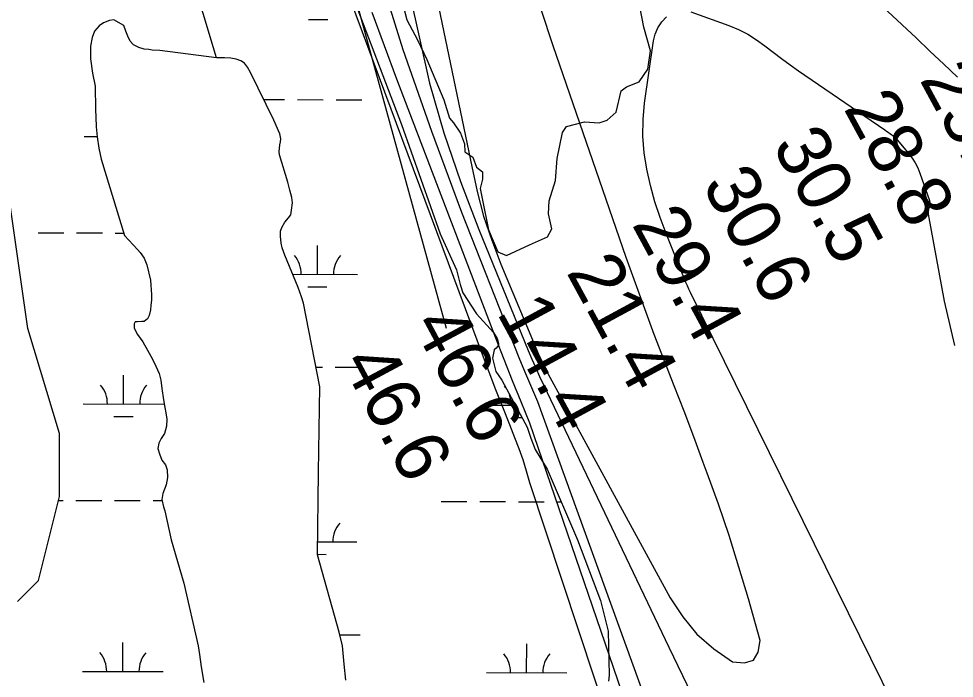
# Model space of a CAD drawing. Extents: x 3161615 to 3199515, y 867541 to 892976.
# Drawn here: x 3178692 to 3179855, y 884225 to 885045 of the extents above; entities that cross this region are included whole.
import ezdxf

# ---------------------------------------------------------------- set-up
doc = ezdxf.new("R2010")
doc.units = 0
for name, color, linetype in [('V-LEVE-TOET', 7, 'Continuous'), ('V-RIVR-EDGE', 7, 'Continuous'), ('V-RIVR-RANG', 7, 'Continuous'), ('V-RRAP-DIKE', 7, 'Continuous'), ('V-SITE-VEGE', 7, 'Continuous'), ('V-TOPO-DPTH', 7, 'Continuous'), ('V-TOPO-MAJR', 7, 'Continuous'), ('V-TOPO-MINR', 7, 'Continuous'), ('V-TOPO-SHOR', 7, 'Continuous'), ('V-WETL-SWMP', 7, 'Continuous')]:
    doc.layers.add(name, color=color, linetype=linetype)

msp = doc.modelspace()

# ---------------------------------------------------------------- linework, layer by layer
at = {"layer": 'V-LEVE-TOET'}
msp.add_lwpolyline([(3179786.7, 885905.8), (3179008.7, 885442), (3178979.5, 885548.4), (3179008.7, 885442), (3179223.2, 884660.7)], dxfattribs=at)
at = {"layer": 'V-RIVR-EDGE'}
msp.add_lwpolyline([(3179168.3, 885068.2), (3179174.4, 885043.9), (3179187.7, 885019.1), (3179199.1, 884994.7), (3179220.4, 884944.6), (3179227.5, 884921.7), (3179232.3, 884915.9), (3179241.3, 884903), (3179246.1, 884889.7), (3179246.5, 884879.7), (3179256.5, 884873), (3179260.8, 884860.6), (3179268.4, 884854.8), (3179268.4, 884845.7), (3179265.5, 884834.3), (3179268.3, 884819.5), (3179275.8, 884782.8), (3179287.7, 884755.6), (3179298.2, 884750.8), (3179326.8, 884764.1), (3179349.3, 884774), (3179354.5, 884784), (3179350.3, 884802.6), (3179351.3, 884818.8), (3179359, 884844.1), (3179361.4, 884871.7), (3179367.7, 884903.7), (3179373, 884911.3), (3179395.4, 884917), (3179413.5, 884916), (3179423.5, 884919.3), (3179434.5, 884929.3), (3179440.8, 884955.5), (3179447.5, 884960.7), (3179463.2, 884966.9), (3179473.8, 884982.6), (3179477.2, 885005.5), (3179469.1, 885035), (3179463.5, 885062.7)], dxfattribs=at)
at = {"layer": 'V-RRAP-DIKE'}
msp.add_lwpolyline([(3179786.7, 885905.8), (3179008.7, 885442), (3178979.5, 885548.4), (3179008.7, 885442), (3179223.2, 884660.7)], dxfattribs=at)
at = {"layer": 'V-SITE-VEGE'}
for points in [[(3179113.4, 885056.4), (3179167.8, 884913.9), (3179215.9, 884777.7), (3179236.2, 884733), (3179240.9, 884714.8), (3179244, 884704.6), (3179261.1, 884678.2), (3179282.1, 884655.3), (3179286.5, 884647.5), (3179288.2, 884641.6), (3179288.2, 884639.3), (3179285.5, 884635.8), (3179283, 884633.6), (3179280.7, 884623.4), (3179285.1, 884606.5), (3179292.3, 884595.8), (3179323.8, 884537.4), (3179328.5, 884523.7), (3179333.9, 884509.8), (3179348.9, 884485.3)], [(3178830.5, 885017.4), (3178827.6, 885023.7), (3178825.3, 885029.8), (3178822.9, 885037), (3178810.1, 885043.8), (3178805, 885043.1), (3178797.3, 885040.3), (3178792.1, 885036.6), (3178786.3, 885029.7), (3178783.2, 885022.2), (3178781.2, 885011.3), (3178781.2, 884995.4), (3178783.9, 884977.5), (3178787.2, 884961.5), (3178787.5, 884932.6), (3178787.8, 884923.1), (3178788.5, 884910.7), (3178789.5, 884898.4), (3178791.7, 884884.4), (3178794.5, 884870.8), (3178823.7, 884775.8), (3178839.6, 884758.2), (3178843.1, 884754.8), (3178848.1, 884747.4), (3178851.5, 884739.2), (3178855.9, 884720.3), (3178856.9, 884702), (3178856.9, 884695.3), (3178856.4, 884689.3), (3178855.9, 884683.5), (3178854.1, 884676.4), (3178852, 884672.1), (3178848, 884669), (3178845.1, 884668.7), (3178839.8, 884668.4), (3178836.9, 884668.3), (3178835.4, 884666.1), (3178835.7, 884660.5), (3178839.6, 884652.7), (3178846.2, 884643.5), (3178852.3, 884633.1), (3178858.4, 884622.1), (3178862.5, 884613.4), (3178866.5, 884604), (3178868.8, 884596), (3178870.1, 884585.4), (3178872.1, 884571.4), (3178873.7, 884562), (3178875.1, 884555.1), (3178876.1, 884547.5), (3178875.8, 884538.7), (3178873.3, 884529.3), (3178869.3, 884523.1), (3178866.3, 884517.5), (3178864.9, 884510.7), (3178866.9, 884504.2), (3178870.1, 884496.3), (3178874.4, 884490.4), (3178876.4, 884484.4), (3178876.9, 884474.6), (3178875.3, 884465.5), (3178871.3, 884454.9), (3178869.9, 884447.6), (3178871.9, 884438.4), (3178873.6, 884433.4), (3178881.5, 884397.2), (3178897.4, 884343.4), (3178915.2, 884265.6), (3178916.6, 884254.7), (3178919, 884239.3), (3178922.2, 884219.8)], [(3179098.6, 884222.7), (3179096.5, 884242.5), (3179094.3, 884265.4), (3179090.3, 884282.4), (3179063.3, 884378.8), (3179064.7, 884481.5), (3179066.1, 884587.7), (3179045.9, 884691.4), (3179043.7, 884699.3), (3179039.4, 884711.1), (3179022.7, 884751.2), (3179019.4, 884760.3), (3179018.1, 884766.4), (3179017.5, 884774.9), (3179017.5, 884781.3), (3179018.9, 884785.7), (3179022.8, 884792.4), (3179027.3, 884797.7), (3179030.2, 884801.4), (3179031.2, 884807.1), (3179032.2, 884816.2), (3179031.3, 884823), (3179029.2, 884832.1), (3179026.4, 884842.2), (3179016.1, 884876.2), (3179015.7, 884879.7), (3179016.5, 884888.6), (3179017.3, 884892.1), (3179017.9, 884896.1), (3179016.7, 884902.2), (3179009.3, 884919.2), (3178980.3, 884978.4), (3178976.3, 884985.1), (3178972.5, 884989.9), (3178968.1, 884993), (3178962.5, 884995.1), (3178955.6, 884996.4), (3178948, 884996.8), (3178937.8, 884996.7), (3178867.5, 885005.7), (3178857.9, 885006.4), (3178853.9, 885007.1), (3178848, 885007.6), (3178841.2, 885009.5), (3178834.7, 885013), (3178830.5, 885017.4)], [(3179348.9, 884485.3), (3179386.5, 884397.4), (3179415, 884321.8), (3179424.6, 884283.5), (3179426, 884228.8), (3179424.9, 884221.5)]]:
    msp.add_lwpolyline(points, dxfattribs=at)
at = {"layer": 'V-TOPO-DPTH'}
for points in [[(3179132, 885452.9), (3179255, 884861.4), (3179261.8, 884830.4), (3179269.9, 884799.9), (3179280, 884769.9), (3179291.2, 884740.3), (3179338.1, 884628.3), (3179340.8, 884622.2), (3179343.5, 884616.2), (3179346.5, 884610.2), (3179349.6, 884604.3), (3179501.8, 884325), (3179517.3, 884301.4), (3179535, 884280), (3179556, 884261.7), (3179579.2, 884245.6), (3179594, 884244.2), (3179605.3, 884247.4), (3179611.2, 884257.5), (3179613.4, 884272.2), (3179598.9, 884323.9), (3179587.2, 884363.3), (3179574.9, 884402.6), (3179561.7, 884441.5), (3179547.8, 884480.1), (3179542.9, 884493.3), (3179531, 884525.2), (3179518.9, 884557.1), (3179506.6, 884588.9), (3179494.3, 884620.7), (3179482, 884652.5), (3179470.1, 884684.4), (3179458.5, 884716.5), (3179447.1, 884748.6), (3179356.2, 885011.5), (3179326.3, 885102.3)], [(3179858.8, 884972.5), (3179841.8, 884988.9), (3179824.6, 885005.2), (3179807.4, 885021.5), (3179731.1, 885092.7)]]:
    msp.add_lwpolyline(points, dxfattribs=at)
at = {"layer": 'V-TOPO-MAJR'}
msp.add_lwpolyline([(3179131.1, 885053.4), (3179161.5, 884970.8), (3179284.5, 884648.5), (3179294.8, 884621.9), (3179305.3, 884595.5), (3179316, 884569.1), (3179327, 884542.8), (3179545.4, 883903.7), (3179556.3, 883878.2), (3179567.4, 883852.7), (3179578.5, 883827.3), (3179811.1, 883189.1)], dxfattribs=at)
at = {"layer": 'V-TOPO-MINR'}
for points in [[(3179091.8, 885461.7), (3179202.6, 884965.1), (3179220.4, 884903.6), (3179241.1, 884843), (3179263.9, 884783.1), (3179325.4, 884632.9), (3179329.9, 884622.1), (3179334.6, 884611.3), (3179339.4, 884600.6), (3179344.4, 884590), (3179500.2, 884263.7), (3179528, 884205.2), (3179555.7, 884146.7), (3179583.4, 884088.1), (3179610.9, 884029.5), (3179640.5, 883966.3), (3179653.2, 883939.2), (3179665.8, 883912.2), (3179678.3, 883885.1), (3179690.8, 883857.9), (3179846.8, 883426.7)], [(3179132, 885452.9), (3179255, 884861.4), (3179261.8, 884830.4), (3179269.9, 884799.9), (3179280, 884769.9), (3179291.2, 884740.3), (3179338.1, 884628.3), (3179340.8, 884622.2), (3179343.5, 884616.2), (3179346.5, 884610.2), (3179349.6, 884604.3), (3179501.8, 884325), (3179517.3, 884301.4), (3179535, 884280), (3179556, 884261.7), (3179579.2, 884245.6), (3179594, 884244.2), (3179605.3, 884247.4), (3179611.2, 884257.5), (3179613.4, 884272.2), (3179598.9, 884323.9), (3179587.2, 884363.3), (3179574.9, 884402.6), (3179561.7, 884441.5), (3179547.8, 884480.1), (3179542.9, 884493.3), (3179531, 884525.2), (3179518.9, 884557.1), (3179506.6, 884588.9), (3179494.3, 884620.7), (3179482, 884652.5), (3179470.1, 884684.4), (3179458.5, 884716.5), (3179447.1, 884748.6), (3179356.2, 885011.5), (3179326.3, 885102.3)], [(3179054.2, 885203.1), (3179268.1, 884628.2), (3179276.3, 884606.3), (3179284.7, 884584.4), (3179293.2, 884562.5), (3179301.9, 884540.8), (3179308.3, 884524.7), (3179313.6, 884510.9), (3179318.5, 884497), (3179322.9, 884482.9), (3179326.9, 884468.7), (3179529.2, 883857.4), (3179534.1, 883846), (3179539, 883834.5), (3179544, 883823.1), (3179549, 883811.7), (3179553.9, 883800.6), (3179556.3, 883794.7), (3179558.4, 883788.7), (3179560.1, 883782.6), (3179762.2, 883203.1)], [(3179137.5, 885109.7), (3179169.5, 885007), (3179204.9, 884905.4), (3179242.5, 884804.6), (3179307.3, 884639.8), (3179314.4, 884622), (3179321.7, 884604.3), (3179329.2, 884586.7), (3179336.8, 884569.2), (3179554.6, 883966.9), (3179559.5, 883954.1), (3179586.6, 883891), (3179591, 883880.9), (3179595.4, 883870.7), (3179599.8, 883860.6), (3179828.1, 883264.9)], [(3179731.1, 885092.7), (3179807.4, 885021.5), (3179824.6, 885005.2), (3179841.8, 884988.9), (3179858.8, 884972.5)], [(3179527.5, 885053.8), (3179574.7, 885036.8), (3179586.6, 885031.8), (3179598.1, 885026.1), (3179609, 885019.2), (3179619.5, 885011.7), (3179629.8, 885003.6), (3179640.1, 884995.7), (3179650.7, 884988.1), (3179661.3, 884980.6), (3179768.6, 884907), (3179770.7, 884905.6), (3179772.8, 884904.1), (3179774.8, 884902.7), (3179776.8, 884901.2), (3179778.8, 884899.6), (3179780.7, 884898), (3179782.5, 884896.2), (3179784.1, 884894.3), (3179798.2, 884877.5), (3179802.5, 884871.9), (3179806.2, 884866), (3179809.4, 884859.8), (3179812, 884853.3), (3179824, 884819.1), (3179824.5, 884817), (3179824.3, 884812.8), (3179822.8, 884808.6), (3179822.2, 884804.3), (3179822.4, 884802.1), (3179842.4, 884694.2), (3179855.1, 884638.8)], [(3179482.8, 884817.8), (3179477.3, 884837.9), (3179472.5, 884858.2), (3179469.3, 884878.7), (3179467.6, 884899.2), (3179468, 884919.9), (3179469.9, 884940.5), (3179481, 885017.8), (3179483.2, 885026.3), (3179486.4, 885034.2), (3179491.2, 885041.3), (3179497, 885047.8)], [(3179979.2, 883766.2), (3179880.1, 883982.1), (3179869.6, 884005), (3179858.9, 884027.8), (3179848.2, 884050.6), (3179837.4, 884073.4), (3179826.6, 884096.1), (3179815.6, 884118.8), (3179804.6, 884141.4), (3179793.5, 884164), (3179527, 884705), (3179525, 884709.1), (3179523.1, 884713.2), (3179521.3, 884717.3), (3179519.6, 884721.5), (3179496.7, 884778.4), (3179489.4, 884798), (3179482.8, 884817.8)]]:
    msp.add_lwpolyline(points, dxfattribs=at)
at = {"layer": 'V-TOPO-SHOR'}
for points in [[(3178937.8, 884996.7), (3178841.1, 885319.5), (3178784.2, 885579.1), (3178727.1, 885781.1), (3178684.5, 886011.8), (3178656.3, 886271.4), (3178585.1, 886574.3), (3178513.9, 886906), (3178471.4, 887165.6), (3178400, 887410.8), (3178256.7, 887713.9), (3178184.9, 887800.6), (3178141.8, 887858.4), (3178055.6, 887945.1), (3178012.4, 887988.5), (3177998.2, 888046.2)], [(3178830.5, 885017.4), (3178827.6, 885023.7), (3178825.3, 885029.8), (3178822.9, 885037), (3178810.1, 885043.8), (3178805, 885043.1), (3178797.3, 885040.3), (3178792.1, 885036.6), (3178786.3, 885029.7), (3178783.2, 885022.2), (3178781.2, 885011.3), (3178781.2, 884995.4), (3178783.9, 884977.5), (3178787.2, 884961.5), (3178787.5, 884932.6), (3178787.8, 884923.1), (3178788.5, 884910.7), (3178789.5, 884898.4), (3178791.7, 884884.4), (3178794.5, 884870.8), (3178823.7, 884775.8), (3178839.6, 884758.2), (3178843.1, 884754.8), (3178848.1, 884747.4), (3178851.5, 884739.2), (3178855.9, 884720.3), (3178856.9, 884702), (3178856.9, 884695.3), (3178856.4, 884689.3), (3178855.9, 884683.5), (3178854.1, 884676.4), (3178852, 884672.1), (3178848, 884669), (3178845.1, 884668.7), (3178839.8, 884668.4), (3178836.9, 884668.3), (3178835.4, 884666.1), (3178835.7, 884660.5), (3178839.6, 884652.7), (3178846.2, 884643.5), (3178852.3, 884633.1), (3178858.4, 884622.1), (3178862.5, 884613.4), (3178866.5, 884604), (3178868.8, 884596), (3178870.1, 884585.4), (3178872.1, 884571.4), (3178873.7, 884562), (3178875.1, 884555.1), (3178876.1, 884547.5), (3178875.8, 884538.7), (3178873.3, 884529.3), (3178869.3, 884523.1), (3178866.3, 884517.5), (3178864.9, 884510.7), (3178866.9, 884504.3), (3178870.1, 884496.3), (3178874.4, 884490.4), (3178876.4, 884484.4), (3178876.9, 884474.6), (3178875.3, 884465.5), (3178871.3, 884454.9), (3178869.9, 884447.6), (3178871.9, 884438.4), (3178873.6, 884433.4), (3178881.5, 884397.2), (3178897.4, 884343.4), (3178915.2, 884265.6), (3178916.6, 884254.7), (3178919, 884239.3), (3178922.2, 884219.8)], [(3179098.6, 884222.7), (3179096.5, 884242.5), (3179094.3, 884265.4), (3179090.3, 884282.4), (3179063.3, 884378.8), (3179064.7, 884481.5), (3179066.1, 884587.7), (3179045.9, 884691.4), (3179043.7, 884699.3), (3179039.4, 884711.1), (3179022.7, 884751.2), (3179019.4, 884760.3), (3179018.1, 884766.4), (3179017.5, 884774.9), (3179017.5, 884781.3), (3179018.9, 884785.7), (3179022.8, 884792.4), (3179027.3, 884797.7), (3179030.2, 884801.4), (3179031.2, 884807.1), (3179032.2, 884816.2), (3179031.3, 884823), (3179029.2, 884832.1), (3179026.4, 884842.2), (3179016.1, 884876.2), (3179015.7, 884879.7), (3179016.5, 884888.6), (3179017.3, 884892.1), (3179017.9, 884896.1), (3179016.7, 884902.2), (3179009.3, 884919.2), (3178980.3, 884978.4), (3178976.3, 884985.1), (3178972.5, 884989.9), (3178968.1, 884993), (3178962.5, 884995.1), (3178955.6, 884996.4), (3178948, 884996.8), (3178937.8, 884996.7), (3178867.5, 885005.7), (3178857.9, 885006.4), (3178853.9, 885007.1), (3178848, 885007.6), (3178841.2, 885009.5), (3178834.7, 885013), (3178830.5, 885017.4)]]:
    msp.add_lwpolyline(points, dxfattribs=at)
at = {"layer": 'V-WETL-SWMP'}
for p, q in [((3179052.1, 885044.6), (3179076.1, 885044.6)), ((3178996.7, 884944.8), (3179022.5, 884944.7)), ((3179038.5, 884944.7), (3179070.5, 884944.6)), ((3179086.5, 884944.6), (3179118.5, 884944.5)), ((3178773.3, 884899), (3178789.4, 884898.9)), ((3178716.1, 884779.1), (3178748.1, 884779)), ((3178764.1, 884778.9), (3178796.1, 884778.9)), ((3178812.1, 884778.8), (3178822.8, 884778.8)), ((3179063.3, 884727.4), (3179063.4, 884763.4)), ((3179032.6, 884727.5), (3179113.3, 884727.2)), ((3179051.2, 884712), (3179075.2, 884711.9)), ((3179061.4, 884611.9), (3179069.5, 884611.9)), ((3179085.5, 884611.9), (3179117.5, 884611.8)), ((3178822.3, 884566.2), (3178822.4, 884602.2)), ((3178772.3, 884566.3), (3178872.3, 884566)), ((3179274.2, 884564.9), (3179309, 884564.8)), ((3178810.3, 884550.8), (3178834.3, 884550.7)), ((3179312.2, 884549.4), (3179317.3, 884549.4)), ((3178741.4, 884446.3), (3178747.2, 884446.3)), ((3178763.2, 884446.3), (3178795.2, 884446.2)), ((3178811.2, 884446.1), (3178843.2, 884446)), ((3178859.2, 884446), (3178870.3, 884446)), ((3179217.1, 884445), (3179249.1, 884444.9)), ((3179265.1, 884444.9), (3179297.1, 884444.8)), ((3179313.1, 884444.7), (3179345.1, 884444.7)), ((3179361.1, 884444.6), (3179366.3, 884444.6)), ((3179063.5, 884394.7), (3179112.3, 884394.6)), ((3179063.3, 884379.3), (3179074.3, 884379.2)), ((3179091, 884279.2), (3179116.6, 884279.1)), ((3178821.4, 884233.5), (3178821.5, 884269.5)), ((3179323.3, 884232.1), (3179323.4, 884268.1)), ((3178771.4, 884233.6), (3178871.4, 884233.4)), ((3179273.3, 884232.3), (3179373.3, 884232))]:
    msp.add_line(p, q, dxfattribs=at)
for points in [[(3178690.4, 884320.5), (3178716.5, 884346.6), (3178742.6, 884451.1), (3178742.6, 884529.5), (3178703.4, 884660.1), (3178677.3, 884843), (3178664.3, 884986.7), (3178664.3, 885130.4), (3178690.4, 885234.9), (3178729.5, 885391.7), (3178729.5, 885600.7), (3178677.3, 885757.5), (3178585.9, 885979.6), (3178507.5, 886175.5), (3178481.4, 886319.2), (3178468.4, 886449.8)], [(3179113.4, 885056.4), (3179167.8, 884913.9), (3179215.9, 884777.7), (3179236.2, 884733), (3179240.9, 884714.8), (3179244, 884704.6), (3179261.1, 884678.2), (3179282.1, 884655.3), (3179286.5, 884647.5), (3179288.2, 884641.6), (3179288.2, 884639.3), (3179285.5, 884635.8), (3179283, 884633.6), (3179280.7, 884623.4), (3179285.1, 884606.5), (3179292.3, 884595.8), (3179323.8, 884537.4), (3179328.5, 884523.7), (3179333.9, 884509.8), (3179348.9, 884485.3), (3179386.5, 884397.4), (3179415, 884321.8), (3179424.6, 884283.5), (3179426, 884228.8), (3179424.9, 884221.5)], [(3178830.5, 885017.4), (3178827.6, 885023.7), (3178825.3, 885029.8), (3178822.9, 885037), (3178810.1, 885043.8), (3178805, 885043.1), (3178797.3, 885040.3), (3178792.1, 885036.6), (3178786.3, 885029.7), (3178783.2, 885022.2), (3178781.2, 885011.3), (3178781.2, 884995.4), (3178783.9, 884977.5), (3178787.2, 884961.5), (3178787.5, 884932.6), (3178787.8, 884923.1), (3178788.5, 884910.7), (3178789.5, 884898.4), (3178791.7, 884884.4), (3178794.5, 884870.8), (3178823.7, 884775.8), (3178839.6, 884758.2), (3178843.1, 884754.8), (3178848.1, 884747.4), (3178851.5, 884739.2), (3178855.9, 884720.3), (3178856.9, 884702), (3178856.9, 884695.3), (3178856.4, 884689.3), (3178855.9, 884683.5), (3178854.1, 884676.4), (3178852, 884672.1), (3178848, 884669), (3178845.1, 884668.7), (3178839.8, 884668.4), (3178836.9, 884668.3), (3178835.4, 884666.1), (3178835.7, 884660.5), (3178839.6, 884652.7), (3178846.2, 884643.5), (3178852.3, 884633.1), (3178858.4, 884622.1), (3178862.5, 884613.4), (3178866.5, 884604), (3178868.8, 884596), (3178870.1, 884585.4), (3178872.1, 884571.4), (3178873.7, 884562), (3178875.1, 884555.1), (3178876.1, 884547.5), (3178875.8, 884538.7), (3178873.3, 884529.3), (3178869.3, 884523.1), (3178866.3, 884517.5), (3178864.9, 884510.7), (3178866.9, 884504.3), (3178870.1, 884496.3), (3178874.4, 884490.4), (3178876.4, 884484.4), (3178876.9, 884474.6), (3178875.3, 884465.5), (3178871.3, 884454.9), (3178869.9, 884447.6), (3178871.9, 884438.4), (3178873.6, 884433.4), (3178881.5, 884397.2), (3178897.4, 884343.4), (3178915.2, 884265.6), (3178916.6, 884254.7), (3178919, 884239.3), (3178922.2, 884219.8)], [(3179098.6, 884222.7), (3179096.5, 884242.5), (3179094.3, 884265.4), (3179090.3, 884282.4), (3179063.3, 884378.8), (3179064.7, 884481.5), (3179066.1, 884587.7), (3179045.9, 884691.4), (3179043.7, 884699.3), (3179039.4, 884711.1), (3179022.7, 884751.2), (3179019.4, 884760.3), (3179018.1, 884766.4), (3179017.5, 884774.9), (3179017.5, 884781.3), (3179018.9, 884785.7), (3179022.8, 884792.4), (3179027.3, 884797.7), (3179030.2, 884801.4), (3179031.2, 884807.1), (3179032.2, 884816.2), (3179031.3, 884823), (3179029.2, 884832.1), (3179026.4, 884842.2), (3179016.1, 884876.2), (3179015.7, 884879.7), (3179016.5, 884888.6), (3179017.3, 884892.1), (3179017.9, 884896.1), (3179016.7, 884902.2), (3179009.3, 884919.2), (3178980.3, 884978.4), (3178976.3, 884985.1), (3178972.5, 884989.9), (3178968.1, 884993), (3178962.5, 884995.1), (3178955.6, 884996.4), (3178948, 884996.8), (3178937.8, 884996.7), (3178867.5, 885005.7), (3178857.9, 885006.4), (3178853.9, 885007.1), (3178848, 885007.6), (3178841.2, 885009.5), (3178834.7, 885013), (3178830.5, 885017.4)]]:
    msp.add_lwpolyline(points, dxfattribs=at)
for centre, start, end in [((3179008, 884728), 359.0699, 40.6135), ((3179118.5, 884727.7), 139.0699, 180.6135), ((3178767.1, 884566.8), 359.0699, 40.6135), ((3178877.6, 884566.5), 139.0699, 180.6135), ((3179269, 884565.4), 36.2134, 40.6135), ((3179269, 884565.4), 359.0699, 20.4473), ((3179117.6, 884395), 139.0699, 180.6135), ((3178766.2, 884234.1), 359.0699, 40.6135), ((3178876.7, 884233.8), 139.0699, 180.6135), ((3179268.1, 884232.7), 359.0699, 40.6135), ((3179378.6, 884232.4), 139.0699, 180.6135)]:
    msp.add_arc(centre, 35.2, start, end, dxfattribs=at)

# ---------------------------------------------------------------- texts
at = {"layer": 'V-RIVR-RANG'}
for s, rotation, p in [('25.1', 298.4617, (3179810.9, 884969.9)), ('28.8', 298.4617, (3179716.5, 884934.2)), ('30.5', 298.4617, (3179627.8, 884888)), ('30.6', 298.4617, (3179540.6, 884839.1)), ('29.4', 298.4617, (3179453.4, 884790)), ('21.4', 298.4617, (3179372, 884730.4)), ('14.4', 298.4617, (3179285.5, 884680.1)), ('46.6', 298.2283, (3179180.4, 884665.2)), ('46.6', 298.2283, (3179092.4, 884617.7))]:
    msp.add_text(s, height=67, rotation=rotation, dxfattribs=at).set_placement(p)

doc.saveas('drawing.dxf')
